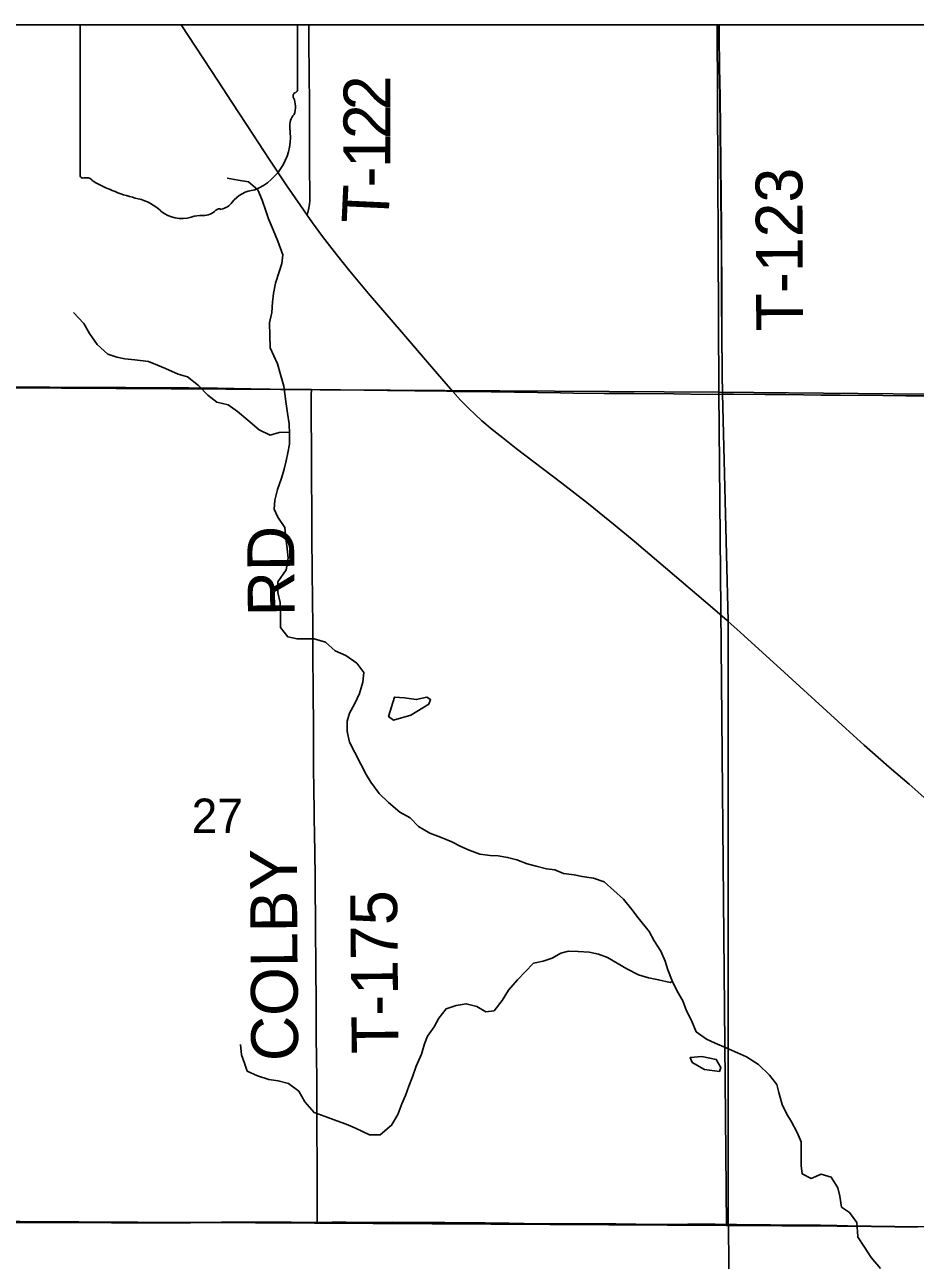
# Model space of a CAD drawing. Extents: x -87 to 2145, y -2128 to 440.
# Drawn here: x -44.669 to -43.588, y -692.122 to -690.623 of the extents above; entities that cross this region are included whole.
import ezdxf

# ---------------------------------------------------------------- set-up
doc = ezdxf.new("R2010")
doc.units = 0
for name, color, linetype in [('GM_X_County_Road', 7, 'Continuous'), ('GM_X_Minor_Lake', 7, 'Continuous'), ('GM_X_Minor_River', 7, 'Continuous'), ('GM_X_Section', 7, 'Continuous'), ('GM_X_Section_Text', 7, 'Continuous'), ('GM_X_State_Location', 7, 'Continuous'), ('GM_X_State_Route', 7, 'Continuous'), ('GM_X_Township_Road', 7, 'Continuous'), ('GM_X_Township_Road_Text', 7, 'Continuous'), ('GM_X_Township_Subdivision_Text', 7, 'Continuous'), ('GM_X_Township_Text', 7, 'Continuous'), ('SH_Cut_Line', 7, 'Continuous'), ('SN_P_Text', 7, 'Continuous')]:
    doc.layers.add(name, color=color, linetype=linetype)

msp = doc.modelspace()

# ---------------------------------------------------------------- linework, layer by layer
at = {"layer": 'GM_X_County_Road'}
for points in [[(-44.716, -691.0618), (-44.6607, -691.0624), (-44.6383, -691.0626), (-44.6116, -691.0628), (-44.5849, -691.0628), (-44.5464, -691.063), (-44.5346, -691.0631), (-44.498, -691.0633), (-44.4694, -691.0633), (-44.4346, -691.0638), (-44.3942, -691.0644), (-44.3706, -691.0647), (-44.3358, -691.0652), (-44.3207, -691.0654)], [(-44.3207, -691.0654), (-44.3103, -691.0655), (-44.2855, -691.0657), (-44.2569, -691.0661), (-44.2283, -691.0664), (-44.1954, -691.0668), (-44.1563, -691.0674), (-44.1492, -691.0675)], [(-44.1492, -691.0675), (-44.1308, -691.0678), (-44.0743, -691.0685), (-44.0183, -691.0694), (-44.0028, -691.0697), (-43.9655, -691.07), (-43.9289, -691.0703), (-43.881, -691.0706), (-43.84, -691.0712), (-43.8217, -691.0708)], [(-43.8217, -691.0708), (-43.8086, -691.071), (-43.7701, -691.0715), (-43.7447, -691.0715), (-43.7024, -691.0721), (-43.6788, -691.0723), (-43.6272, -691.0726), (-43.5993, -691.0728), (-43.5701, -691.0729)], [(-44.8158, -692.0759), (-44.8128, -692.0759), (-44.7973, -692.0758), (-44.778, -692.076), (-44.7507, -692.0759), (-44.7345, -692.0758), (-44.7029, -692.076), (-44.65, -692.076), (-44.5943, -692.0763), (-44.5631, -692.0764), (-44.5419, -692.0765), (-44.5022, -692.0765), (-44.4817, -692.0767), (-44.4674, -692.0766), (-44.4295, -692.0762), (-44.3673, -692.0762), (-44.345, -692.0763), (-44.3158, -692.0766), (-44.3136, -692.0766)], [(-44.3136, -692.0766), (-44.2953, -692.0765), (-44.2785, -692.0765), (-44.2518, -692.0765), (-44.222, -692.0764), (-44.2033, -692.0766), (-44.1921, -692.0767), (-44.1735, -692.0767), (-44.1586, -692.0769), (-44.1288, -692.0772), (-44.1095, -692.0773), (-44.0803, -692.0776), (-44.0623, -692.0778), (-44.0188, -692.0783), (-43.994, -692.0784), (-43.9815, -692.0784), (-43.9511, -692.0785), (-43.9269, -692.0785), (-43.8933, -692.079), (-43.8821, -692.079), (-43.8635, -692.0788), (-43.8486, -692.0788), (-43.8306, -692.0788), (-43.8147, -692.079)], [(-43.8147, -692.079), (-43.8045, -692.0791), (-43.7921, -692.0793), (-43.7635, -692.0796), (-43.7474, -692.0797), (-43.7344, -692.0798), (-43.7238, -692.0798), (-43.7029, -692.08), (-43.6828, -692.0802), (-43.6698, -692.0805), (-43.6126, -692.0814), (-43.5852, -692.0818)]]:
    msp.add_lwpolyline(points, dxfattribs=at)
at = {"layer": 'GM_X_Minor_Lake'}
for points in [[(-44.2079, -691.4393), (-44.22, -691.4386), (-44.227, -691.4621), (-44.221, -691.4664), (-44.1999, -691.4604)], [(-44.1999, -691.4604), (-44.1784, -691.4471), (-44.176, -691.4415), (-44.1808, -691.4387), (-44.1935, -691.4415), (-44.2079, -691.4393)], [(-43.8469, -691.8748), (-43.861, -691.8757), (-43.8585, -691.8818), (-43.8438, -691.8905)], [(-43.8438, -691.8905), (-43.8256, -691.8928), (-43.824, -691.8879), (-43.8295, -691.8783), (-43.8469, -691.8748)]]:
    msp.add_lwpolyline(points, dxfattribs=at)
at = {"layer": 'GM_X_Minor_River'}
for points in [[(-44.3492, -691.1423), (-44.3474, -691.1317), (-44.3472, -691.1191), (-44.3477, -691.1069), (-44.3497, -691.0939), (-44.3517, -691.0798), (-44.3543, -691.0611), (-44.3582, -691.0469), (-44.3618, -691.0342), (-44.3661, -691.0242), (-44.3708, -691.0146), (-44.3713, -690.9997), (-44.3714, -690.9845), (-44.3688, -690.972), (-44.3678, -690.9594), (-44.3668, -690.9488), (-44.3643, -690.9363), (-44.3598, -690.9226), (-44.3565, -690.9124), (-44.3552, -690.9018), (-44.3613, -690.8852), (-44.3671, -690.8714), (-44.3729, -690.858), (-44.3761, -690.8484), (-44.3804, -690.8353), (-44.3858, -690.823), (-44.397, -690.8132), (-44.4096, -690.8111), (-44.4228, -690.8089)], [(-44.3473, -691.1169), (-44.3597, -691.1173), (-44.3708, -691.1205), (-44.384, -691.1142), (-44.3978, -691.1024), (-44.4105, -691.0919), (-44.4217, -691.0837), (-44.4354, -691.0807), (-44.4462, -691.0721), (-44.4578, -691.0605), (-44.4709, -691.0499), (-44.4822, -691.0466), (-44.4977, -691.0398), (-44.5075, -691.0358), (-44.5184, -691.0314), (-44.5351, -691.0292), (-44.5469, -691.0282), (-44.5567, -691.0261), (-44.5677, -691.0224), (-44.5807, -691.0107), (-44.59, -690.9972), (-44.5969, -690.9852), (-44.6092, -690.9717)], [(-43.6577, -692.0933), (-43.6587, -692.076), (-43.6676, -692.0641), (-43.6777, -692.0574), (-43.6797, -692.044), (-43.6818, -692.0341), (-43.6899, -692.0213), (-43.7023, -692.0176), (-43.7142, -692.0227), (-43.7252, -692.0171), (-43.7265, -692.0068), (-43.7265, -691.992), (-43.7266, -691.9783), (-43.7313, -691.9668), (-43.7383, -691.9541), (-43.7438, -691.9445), (-43.7496, -691.9329), (-43.7535, -691.9184), (-43.756, -691.9088), (-43.7648, -691.8972), (-43.7783, -691.8843), (-43.7929, -691.8749), (-43.8038, -691.8701), (-43.8174, -691.8641), (-43.8306, -691.8585), (-43.8415, -691.8537), (-43.8539, -691.8446), (-43.8597, -691.8308), (-43.8655, -691.8193), (-43.8702, -691.807), (-43.8768, -691.7954), (-43.883, -691.7827), (-43.8881, -691.7697), (-43.8913, -691.759), (-43.8967, -691.747), (-43.9048, -691.7343), (-43.911, -691.7228), (-43.9244, -691.7065), (-43.9318, -691.6964), (-43.9422, -691.6836), (-43.9653, -691.6626), (-43.9785, -691.6581), (-43.9922, -691.6563), (-44.002, -691.6542), (-44.0149, -691.6528), (-44.0255, -691.648), (-44.0354, -691.647), (-44.0478, -691.6437), (-44.0588, -691.6408), (-44.0713, -691.6359), (-44.0826, -691.633), (-44.094, -691.6313), (-44.1039, -691.6307), (-44.1164, -691.6293), (-44.1292, -691.6244), (-44.1394, -691.62), (-44.1503, -691.6141), (-44.1639, -691.6084), (-44.1771, -691.6036), (-44.1906, -691.5957), (-44.2007, -691.5852), (-44.2135, -691.5781), (-44.2273, -691.5664), (-44.2385, -691.5555), (-44.2484, -691.5419), (-44.2543, -691.5323), (-44.2609, -691.52), (-44.2682, -691.5057), (-44.2744, -691.4934), (-44.2772, -691.4804), (-44.2773, -691.4679), (-44.2744, -691.458), (-44.2681, -691.4464), (-44.2622, -691.4343), (-44.2584, -691.4203), (-44.257, -691.4085), (-44.2656, -691.3973), (-44.2791, -691.3879), (-44.2919, -691.3823), (-44.3034, -691.3718), (-44.3174, -691.3677), (-44.338, -691.368), (-44.3493, -691.3655), (-44.3582, -691.3542), (-44.3583, -691.3394), (-44.3587, -691.3238), (-44.3615, -691.3115), (-44.3616, -691.2986), (-44.3514, -691.2839), (-44.3488, -691.2699), (-44.3501, -691.2588), (-44.3517, -691.2451), (-44.353, -691.2329), (-44.3615, -691.2201), (-44.3658, -691.2105), (-44.3649, -691.1995), (-44.3619, -691.1866), (-44.3571, -691.173), (-44.3538, -691.162), (-44.3513, -691.1518), (-44.3492, -691.1423)], [(-43.8826, -691.7836), (-43.8853, -691.785), (-43.8994, -691.7816), (-43.9118, -691.7791), (-43.924, -691.7757), (-43.9379, -691.7682), (-43.9615, -691.7544), (-43.9725, -691.7507), (-43.9835, -691.7482), (-43.9971, -691.7471), (-44.0086, -691.7469), (-44.0181, -691.7493), (-44.0285, -691.7552), (-44.0396, -691.7591), (-44.0511, -691.7616), (-44.0612, -691.772), (-44.0705, -691.7817), (-44.0815, -691.794), (-44.0893, -691.8067), (-44.0991, -691.8191), (-44.109, -691.8204), (-44.1199, -691.8141), (-44.1328, -691.8107), (-44.145, -691.8128), (-44.1573, -691.817), (-44.1662, -691.8283), (-44.1718, -691.8388), (-44.18, -691.85), (-44.1833, -691.8594), (-44.187, -691.8719), (-44.1937, -691.8866), (-44.1982, -691.8994), (-44.2026, -691.9107), (-44.2067, -691.922), (-44.2111, -691.9322), (-44.2159, -691.945), (-44.2234, -691.9581), (-44.2373, -691.9696), (-44.2503, -691.9697), (-44.2672, -691.9617), (-44.2785, -691.9569), (-44.2899, -691.9529), (-44.3038, -691.9476), (-44.3174, -691.9428), (-44.3286, -691.9296), (-44.3359, -691.9169), (-44.3486, -691.9075), (-44.3611, -691.9042), (-44.3725, -691.9024), (-44.3861, -691.8983), (-44.3985, -691.8924), (-44.4017, -691.8828), (-44.4057, -691.8725), (-44.4066, -691.8603)], [(-43.6301, -692.132), (-43.6413, -692.1188), (-43.6494, -692.106), (-43.6579, -692.093)]]:
    msp.add_lwpolyline(points, dxfattribs=at)
at = {"layer": 'GM_X_Section'}
for points in [[(-44.8239, -691.0623), (-43.8263, -691.0684), (-43.8171, -692.0799), (-44.8177, -692.0742)], [(-43.8263, -691.0684), (-42.8117, -691.0782), (-42.8097, -692.086), (-43.8171, -692.0799)]]:
    msp.add_lwpolyline(points, close=True, dxfattribs=at)
at = {"layer": 'GM_X_State_Route'}
for points in [[(-43.815, -691.3468), (-43.8162, -691.3457), (-43.8341, -691.3303), (-43.8611, -691.3073), (-43.9291, -691.2493), (-43.9521, -691.2303), (-43.9846, -691.2042), (-44.017, -691.1791), (-44.0722, -691.1368), (-44.0865, -691.1257), (-44.1014, -691.1136), (-44.1138, -691.1031), (-44.1221, -691.0955), (-44.1297, -691.0882), (-44.1397, -691.078), (-44.1492, -691.0675), (-44.1519, -691.0646), (-44.1678, -691.0463), (-44.2115, -690.9954), (-44.252, -690.9483), (-44.2742, -690.9215), (-44.2901, -690.9016), (-44.3072, -690.8794), (-44.3194, -690.8629), (-44.3257, -690.8539), (-44.3341, -690.8421), (-44.3506, -690.8179), (-44.3711, -690.7868), (-44.3994, -690.7437), (-44.4171, -690.7167), (-44.4338, -690.6912), (-44.4788, -690.6226)], [(-43.5772, -691.5602), (-43.5954, -691.5443), (-43.6195, -691.5237), (-43.6498, -691.497), (-43.6724, -691.4765), (-43.7187, -691.4342), (-43.7467, -691.4086), (-43.8004, -691.3597), (-43.815, -691.3468)]]:
    msp.add_lwpolyline(points, dxfattribs=at)
at = {"layer": 'GM_X_Township_Road'}
for points in [[(-44.3257, -690.8539), (-44.3244, -690.8469), (-44.3232, -690.8408), (-44.3227, -690.8359), (-44.3226, -690.8241), (-44.3229, -690.7992), (-44.323, -690.762), (-44.3231, -690.7247), (-44.3235, -690.6762), (-44.3237, -690.6501), (-44.3239, -690.6265), (-44.324, -690.6226)], [(-43.8217, -691.0708), (-43.8222, -691.0462), (-43.8225, -690.9959), (-43.8228, -690.9593), (-43.8228, -690.9326), (-43.8231, -690.8996), (-43.8233, -690.8686), (-43.8237, -690.8301), (-43.8241, -690.7916), (-43.8243, -690.7493), (-43.8249, -690.7102), (-43.8256, -690.6742), (-43.8261, -690.6363), (-43.8261, -690.6245), (-43.8261, -690.6226)], [(-44.3136, -692.0766), (-44.3136, -692.0703), (-44.3138, -692.0536), (-44.3138, -692.0157), (-44.3138, -692.0002), (-44.3142, -691.9685), (-44.3142, -691.9405), (-44.3142, -691.925), (-44.3143, -691.9008), (-44.3145, -691.8766), (-44.3148, -691.8511), (-44.3149, -691.8169), (-44.3151, -691.7989), (-44.3152, -691.7778), (-44.3154, -691.753), (-44.3156, -691.7318), (-44.3158, -691.707), (-44.316, -691.6741), (-44.3161, -691.6573), (-44.3165, -691.6263), (-44.3168, -691.6058), (-44.3173, -691.5846), (-44.3179, -691.5431), (-44.318, -691.5325), (-44.3181, -691.5164), (-44.3183, -691.4977), (-44.3183, -691.4816), (-44.3183, -691.466), (-44.3185, -691.4406), (-44.3187, -691.4183), (-44.3188, -691.3996), (-44.3189, -691.3804), (-44.3191, -691.358), (-44.3195, -691.3145), (-44.3196, -691.2916), (-44.3198, -691.2754), (-44.32, -691.2549), (-44.32, -691.2462), (-44.3201, -691.2289), (-44.3202, -691.2022), (-44.3204, -691.1829), (-44.3204, -691.1705), (-44.3207, -691.1301), (-44.3208, -691.1052), (-44.3208, -691.0723), (-44.3207, -691.0654)], [(-43.8052, -692.8899), (-43.8052, -692.8828), (-43.8061, -692.8121), (-43.8071, -692.7152), (-43.8075, -692.6722), (-43.8088, -692.5691), (-43.8099, -692.4632), (-43.8103, -692.4201), (-43.8117, -692.3405), (-43.8127, -692.2951), (-43.8131, -692.2523), (-43.8135, -692.1951), (-43.8141, -692.1284), (-43.8147, -692.079)]]:
    msp.add_lwpolyline(points, dxfattribs=at)
at = {"layer": 'GM_X_Township_Subdivision_Text'}
msp.add_lwpolyline([(-44.3377, -690.7013), (-44.3377, -690.7013), (-44.3377, -690.7013), (-44.3377, -690.6226), (-44.6014, -690.6226), (-44.6014, -690.8051)], dxfattribs=at)
for centre, radius, start, end in [((-44.3408, -690.7017), 0.00314, 289.604, 7.7341), ((-44.3384, -690.709), 0.00454, 107.9438, 210.337), ((-44.3673, -690.7222), 0.0273, 340.033, 23.6496), ((-44.3272, -690.7451), 0.0198, 136.8065, 186.9296), ((-44.416, -690.7584), 0.0699, 292.3089, 8.9858), ((-44.5983, -690.8056), 0.00308, 171.4911, 258.3065), ((-44.5979, -690.7851), 0.0235, 267.339, 280.6039), ((-44.5931, -690.8167), 0.00848, 29.7484, 93.2717), ((-44.486, -690.6369), 0.2019, 240.4129, 257.1985), ((-44.3865, -690.8613), 0.0383, 94.4031, 142.5768), ((-44.5462, -690.895), 0.0632, 47.1842, 75.836), ((-44.435, -690.8245), 0.0226, 282.8732, 323.2771), ((-44.4779, -690.8177), 0.0401, 230.7004, 286.2918), ((-44.4547, -690.8869), 0.0329, 85.6951, 111.21), ((-44.4518, -690.8327), 0.0214, 268.777, 315.5493), ((-44.4325, -690.8521), 0.00601, 65.7517, 132.6484)]:
    msp.add_arc(centre, radius, start, end, dxfattribs=at)
at = {"layer": 'GM_X_Township_Text'}
for points in [[(-44.7031, -692.0754), (-44.6503, -692.0755), (-44.5945, -692.0757), (-44.5633, -692.0759), (-44.5422, -692.0759), (-44.5024, -692.076), (-44.4819, -692.0762), (-44.4676, -692.0761), (-44.4297, -692.0757), (-44.3676, -692.0756), (-44.3452, -692.0758), (-44.316, -692.0761), (-44.3138, -692.076), (-44.2955, -692.0759), (-44.2787, -692.0759), (-44.252, -692.076), (-44.2222, -692.0759), (-44.2036, -692.0761), (-44.1924, -692.0761), (-44.1737, -692.0762), (-44.1588, -692.0763), (-44.129, -692.0766), (-44.1098, -692.0767), (-44.0806, -692.0771), (-44.0626, -692.0773), (-44.0191, -692.0778), (-43.9942, -692.0779), (-43.9818, -692.0779), (-43.9513, -692.0779), (-43.9271, -692.078), (-43.8936, -692.0784), (-43.8824, -692.0784), (-43.8638, -692.0783), (-43.8489, -692.0783), (-43.8309, -692.0782), (-43.8149, -692.0785), (-43.8152, -691.3462), (-43.8219, -691.0703), (-43.8224, -691.0457), (-43.8228, -690.9954), (-43.823, -690.9587), (-43.8231, -690.932), (-43.8233, -690.8991), (-43.8236, -690.868), (-43.8239, -690.8295), (-43.8244, -690.791), (-43.8246, -690.7488), (-43.8252, -690.7096), (-43.8258, -690.6736), (-43.8263, -690.6357), (-43.8263, -690.6239), (-43.8263, -690.6226), (-47.0365, -690.6226)], [(-40.2365, -690.6226), (-43.8263, -690.6226), (-43.8263, -690.6239), (-43.8263, -690.6357), (-43.8258, -690.6736), (-43.8252, -690.7096), (-43.8246, -690.7488), (-43.8244, -690.791), (-43.8239, -690.8295), (-43.8236, -690.868), (-43.8233, -690.8991), (-43.8231, -690.932), (-43.823, -690.9587), (-43.8228, -690.9954), (-43.8224, -691.0457), (-43.8219, -691.0703), (-43.8152, -691.3462), (-43.8149, -692.0785), (-43.8048, -692.0786), (-43.7923, -692.0788), (-43.7638, -692.079), (-43.7476, -692.0792), (-43.7346, -692.0793), (-43.724, -692.0793), (-43.7031, -692.0795), (-43.6831, -692.0797), (-43.6701, -692.08), (-43.6129, -692.0809), (-43.5854, -692.0813)], [(-43.5854, -692.0813), (-43.6129, -692.0809), (-43.6701, -692.08), (-43.6831, -692.0797), (-43.7031, -692.0795), (-43.724, -692.0793), (-43.7346, -692.0793), (-43.7476, -692.0792), (-43.7638, -692.079), (-43.7923, -692.0788), (-43.8048, -692.0786), (-43.8149, -692.0785), (-43.8309, -692.0782), (-43.8489, -692.0783), (-43.8638, -692.0783), (-43.8824, -692.0784), (-43.8936, -692.0784), (-43.9271, -692.078), (-43.9513, -692.0779), (-43.9818, -692.0779), (-43.9942, -692.0779), (-44.0191, -692.0778), (-44.0626, -692.0773), (-44.0806, -692.0771), (-44.1098, -692.0767), (-44.129, -692.0766), (-44.1588, -692.0763), (-44.1737, -692.0762), (-44.1924, -692.0761), (-44.2036, -692.0761), (-44.2222, -692.0759), (-44.252, -692.076), (-44.2787, -692.0759), (-44.2955, -692.0759), (-44.3138, -692.076), (-44.316, -692.0761), (-44.3452, -692.0758), (-44.3676, -692.0756), (-44.4297, -692.0757), (-44.4676, -692.0761), (-44.4819, -692.0762), (-44.5024, -692.076), (-44.5422, -692.0759), (-44.5633, -692.0759), (-44.5945, -692.0757), (-44.6503, -692.0755), (-44.7031, -692.0754)]]:
    msp.add_lwpolyline(points, dxfattribs=at)
at = {"layer": 'SH_Cut_Line'}
for points in [[(-40.2365, -690.6226), (-47.0365, -690.6226)], [(-44.7031, -692.0754), (-44.6503, -692.0755), (-44.5945, -692.0757), (-44.5633, -692.0759), (-44.5422, -692.0759), (-44.5024, -692.076), (-44.4819, -692.0762), (-44.4676, -692.0761), (-44.4297, -692.0757), (-44.3676, -692.0756), (-44.3452, -692.0758), (-44.316, -692.0761), (-44.3138, -692.076), (-44.2955, -692.0759), (-44.2787, -692.0759), (-44.252, -692.076), (-44.2222, -692.0759), (-44.2036, -692.0761), (-44.1924, -692.0761), (-44.1737, -692.0762), (-44.1588, -692.0763), (-44.129, -692.0766), (-44.1098, -692.0767), (-44.0806, -692.0771), (-44.0626, -692.0773), (-44.0191, -692.0778), (-43.9942, -692.0779), (-43.9818, -692.0779), (-43.9513, -692.0779), (-43.9271, -692.078), (-43.8936, -692.0784), (-43.8824, -692.0784), (-43.8638, -692.0783), (-43.8489, -692.0783), (-43.8309, -692.0782), (-43.8149, -692.0785), (-43.8048, -692.0786), (-43.7923, -692.0788), (-43.7638, -692.079), (-43.7476, -692.0792), (-43.7346, -692.0793), (-43.724, -692.0793), (-43.7031, -692.0795), (-43.6831, -692.0797), (-43.6701, -692.08), (-43.6129, -692.0809), (-43.5854, -692.0813)], [(-43.5854, -692.0813), (-43.6129, -692.0809), (-43.6701, -692.08), (-43.6831, -692.0797), (-43.7031, -692.0795), (-43.724, -692.0793), (-43.7346, -692.0793), (-43.7476, -692.0792), (-43.7638, -692.079), (-43.7923, -692.0788), (-43.8048, -692.0786), (-43.8149, -692.0785), (-43.8309, -692.0782), (-43.8489, -692.0783), (-43.8638, -692.0783), (-43.8824, -692.0784), (-43.8936, -692.0784), (-43.9271, -692.078), (-43.9513, -692.0779), (-43.9818, -692.0779), (-43.9942, -692.0779), (-44.0191, -692.0778), (-44.0626, -692.0773), (-44.0806, -692.0771), (-44.1098, -692.0767), (-44.129, -692.0766), (-44.1588, -692.0763), (-44.1737, -692.0762), (-44.1924, -692.0761), (-44.2036, -692.0761), (-44.2222, -692.0759), (-44.252, -692.076), (-44.2787, -692.0759), (-44.2955, -692.0759), (-44.3138, -692.076), (-44.316, -692.0761), (-44.3452, -692.0758), (-44.3676, -692.0756), (-44.4297, -692.0757), (-44.4676, -692.0761), (-44.4819, -692.0762), (-44.5024, -692.076), (-44.5422, -692.0759), (-44.5633, -692.0759), (-44.5945, -692.0757), (-44.6503, -692.0755), (-44.7031, -692.0754)]]:
    msp.add_lwpolyline(points, dxfattribs=at)
at = {"layer": 'SN_P_Text'}
for points in [[(-43.8282, -690.6226), (-44.8264, -690.6226), (-44.8239, -691.0623), (-43.8263, -691.0684)], [(-42.8163, -690.6226), (-43.8282, -690.6226), (-43.8263, -691.0684), (-42.8117, -691.0782)]]:
    msp.add_lwpolyline(points, close=True, dxfattribs=at)

# ---------------------------------------------------------------- texts
at = {"layer": 'GM_X_Section_Text'}
msp.add_text('27', height=0.04186, rotation=0, dxfattribs=at).set_placement((-44.466, -691.6036))
at = {"layer": 'GM_X_State_Location'}
for s in ['s', 'r']:
    msp.add_text(s, height=0.000189, dxfattribs=at).set_placement((-44.4725, -690.7184))
msp.add_text('66', height=0.000189, rotation=0, dxfattribs=at).set_placement((-44.5202, -690.7322))
at = {"layer": 'GM_X_Township_Road_Text'}
for s, height, rotation, p in [('2', 0.0568, 89.9923, (-44.2249, -690.7264)), ('2', 0.0568, 89.9612, (-44.225, -690.7614)), ('1', 0.0568, 89.8311, (-44.2251, -690.7965)), ('-', 0.0568, 89.4786, (-44.2253, -690.8202)), ('T-123', 0.05682, 90.28, (-43.7241, -690.9945)), ('T', 0.0568, 87.2905, (-44.2274, -690.8651)), ('RD', 0.05682, 90.4949, (-44.3409, -691.3403)), ('COLBY', 0.05682, 90.4, (-44.3367, -691.8801)), ('T-175', 0.05682, 90.5625, (-44.2149, -691.8713))]:
    msp.add_text(s, height=height, rotation=rotation, dxfattribs=at).set_placement(p)

doc.saveas('drawing.dxf')
